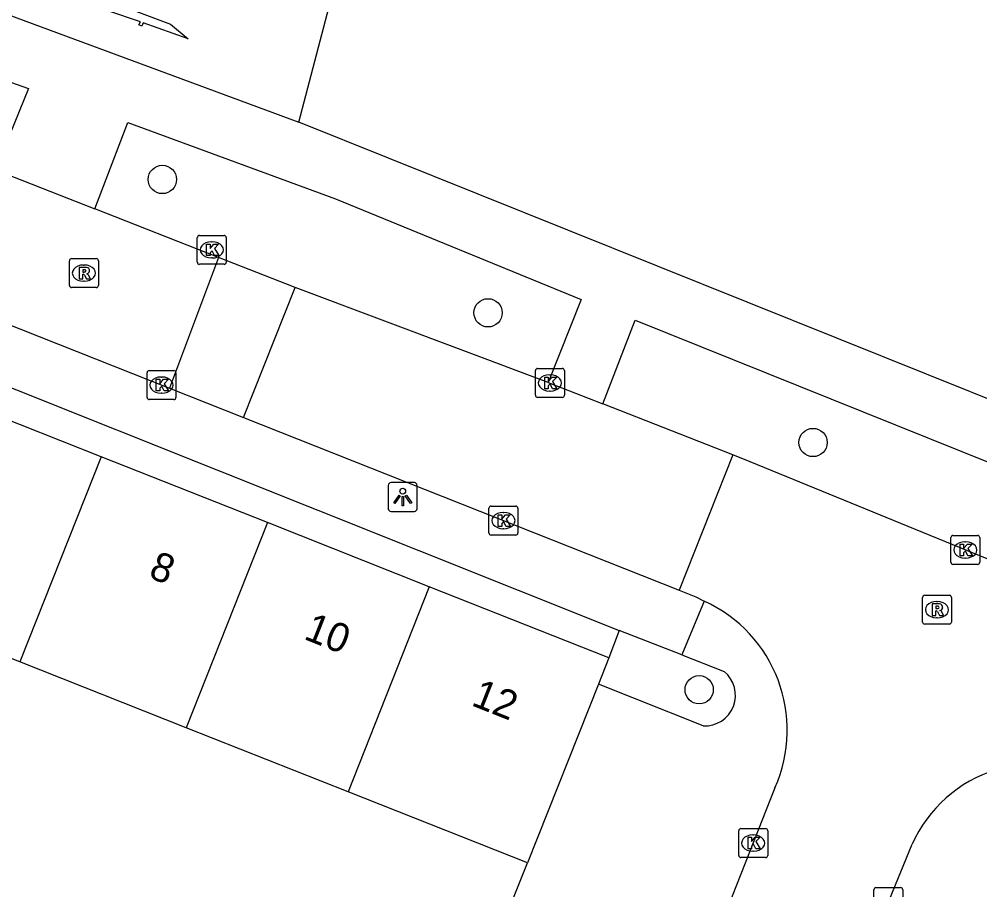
# Model space of a CAD drawing. Extents: x 162812 to 163818, y 381639 to 382470.
# Drawn here: x 163276.72 to 163309.93, y 382105.11 to 382135.2 of the extents above; entities that cross this region are included whole.
import ezdxf

# ---------------------------------------------------------------- set-up
doc = ezdxf.new("R2010")
doc.units = 0
for name, color, linetype in [('IMGEO_Boom', 7, 'Continuous'), ('IMGEO_Groenvoorziening', 7, 'Continuous'), ('IMGEO_Kolk', 7, 'Continuous'), ('IMGEO_Lichtpunt', 7, 'Continuous'), ('IMGEO_Pand', 7, 'Continuous'), ('IMGEO_Pand_nummerreeks', 7, 'Continuous'), ('IMGEO_Parkeervlak_open', 7, 'Continuous'), ('IMGEO_Rijbaan_lokaal_open', 7, 'Continuous'), ('IMGEO_Rioolput', 7, 'Continuous'), ('IMGEO_Voetpad_gesloten', 7, 'Continuous'), ('IMGEO_Voetpad_open', 7, 'Continuous')]:
    doc.layers.add(name, color=color, linetype=linetype)

msp = doc.modelspace()

# ---------------------------------------------------------------- linework, layer by layer
at = {"layer": 'IMGEO_Boom'}
for centre in [(163281.669, 382129.665), (163292.93, 382125.056), (163304.166, 382120.573), (163300.229, 382112.027)]:
    msp.add_circle(centre, 0.489, dxfattribs=at)
at = {"layer": 'IMGEO_Groenvoorziening'}
msp.add_lwpolyline([(163297.458, 382114.069), (163297.106, 382113.129)], dxfattribs=at)
at = {"layer": 'IMGEO_Kolk'}
for p, q in [((163282.878, 382126.806), (163282.878, 382127.658)), ((163282.953, 382127.732), (163283.805, 382127.732)), ((163283.366, 382127.512), (163283.391, 382127.512)), ((163283.879, 382127.658), (163283.879, 382126.806)), ((163283.389, 382126.952), (163283.364, 382126.952)), ((163283.805, 382126.732), (163282.953, 382126.732)), ((163281.139, 382122.131), (163281.139, 382122.983)), ((163281.214, 382123.057), (163282.066, 382123.057)), ((163281.627, 382122.837), (163281.652, 382122.837)), ((163282.14, 382122.983), (163282.14, 382122.131)), ((163294.567, 382122.206), (163294.567, 382123.058)), ((163294.642, 382123.132), (163295.494, 382123.132)), ((163295.055, 382122.912), (163295.08, 382122.912)), ((163295.568, 382123.058), (163295.568, 382122.206)), ((163281.65, 382122.277), (163281.625, 382122.277)), ((163295.078, 382122.352), (163295.053, 382122.352)), ((163282.066, 382122.057), (163281.214, 382122.057)), ((163295.494, 382122.132), (163294.642, 382122.132)), ((163292.96, 382117.448), (163292.96, 382118.3)), ((163293.035, 382118.374), (163293.887, 382118.374)), ((163293.961, 382118.3), (163293.961, 382117.448)), ((163293.448, 382118.154), (163293.473, 382118.154)), ((163293.471, 382117.594), (163293.446, 382117.594)), ((163293.887, 382117.374), (163293.035, 382117.374)), ((163308.93, 382116.433), (163308.93, 382117.285)), ((163309.005, 382117.359), (163309.857, 382117.359)), ((163309.931, 382117.285), (163309.931, 382116.433)), ((163309.418, 382117.139), (163309.443, 382117.139)), ((163309.441, 382116.579), (163309.416, 382116.579)), ((163309.857, 382116.359), (163309.005, 382116.359)), ((163301.672, 382107.227), (163302.524, 382107.227)), ((163301.597, 382106.301), (163301.597, 382107.153)), ((163302.085, 382107.007), (163302.11, 382107.007)), ((163302.598, 382107.153), (163302.598, 382106.301)), ((163302.524, 382106.227), (163301.672, 382106.227)), ((163302.108, 382106.447), (163302.083, 382106.447)), ((163306.267, 382104.26), (163306.267, 382105.112)), ((163306.342, 382105.186), (163307.194, 382105.186)), ((163307.268, 382105.112), (163307.268, 382104.26))]:
    msp.add_line(p, q, dxfattribs=at)
for points in [[(163282.878, 382126.806), (163282.878, 382127.658)], [(163282.953, 382127.732), (163283.805, 382127.732)], [(163283.879, 382127.658), (163283.879, 382126.806)], [(163283.199, 382127.432), (163283.322, 382127.432), (163283.322, 382127.281), (163283.452, 382127.432), (163283.616, 382127.432), (163283.47, 382127.281), (163283.623, 382127.032), (163283.471, 382127.032), (163283.386, 382127.196), (163283.322, 382127.129), (163283.322, 382127.032), (163283.199, 382127.032), (163283.199, 382127.432)], [(163283.805, 382126.732), (163282.953, 382126.732)], [(163281.139, 382122.131), (163281.139, 382122.983)], [(163281.214, 382123.057), (163282.066, 382123.057)], [(163282.14, 382122.983), (163282.14, 382122.131)], [(163294.567, 382122.206), (163294.567, 382123.058)], [(163294.642, 382123.132), (163295.494, 382123.132)], [(163294.888, 382122.832), (163295.011, 382122.832), (163295.011, 382122.681), (163295.141, 382122.832), (163295.305, 382122.832), (163295.159, 382122.681), (163295.312, 382122.432), (163295.16, 382122.432), (163295.075, 382122.596), (163295.011, 382122.529), (163295.011, 382122.432), (163294.888, 382122.432), (163294.888, 382122.832)], [(163295.568, 382123.058), (163295.568, 382122.206)], [(163281.46, 382122.757), (163281.583, 382122.757), (163281.583, 382122.606), (163281.713, 382122.757), (163281.877, 382122.757), (163281.731, 382122.606), (163281.884, 382122.357), (163281.732, 382122.357), (163281.647, 382122.521), (163281.583, 382122.454), (163281.583, 382122.357), (163281.46, 382122.357), (163281.46, 382122.757)], [(163282.066, 382122.057), (163281.214, 382122.057)], [(163295.494, 382122.132), (163294.642, 382122.132)], [(163292.96, 382117.448), (163292.96, 382118.3)], [(163293.035, 382118.374), (163293.887, 382118.374)], [(163293.961, 382118.3), (163293.961, 382117.448)], [(163293.281, 382118.074), (163293.404, 382118.074), (163293.404, 382117.923), (163293.534, 382118.074), (163293.698, 382118.074), (163293.552, 382117.923), (163293.705, 382117.674), (163293.553, 382117.674), (163293.468, 382117.838), (163293.404, 382117.771), (163293.404, 382117.674), (163293.281, 382117.674), (163293.281, 382118.074)], [(163293.887, 382117.374), (163293.035, 382117.374)], [(163308.93, 382116.433), (163308.93, 382117.285)], [(163309.005, 382117.359), (163309.857, 382117.359)], [(163309.931, 382117.285), (163309.931, 382116.433)], [(163309.251, 382117.059), (163309.374, 382117.059), (163309.374, 382116.908), (163309.504, 382117.059), (163309.668, 382117.059), (163309.522, 382116.908), (163309.675, 382116.659), (163309.523, 382116.659), (163309.438, 382116.823), (163309.374, 382116.756), (163309.374, 382116.659), (163309.251, 382116.659), (163309.251, 382117.059)], [(163309.857, 382116.359), (163309.005, 382116.359)], [(163301.672, 382107.227), (163302.524, 382107.227)], [(163301.597, 382106.301), (163301.597, 382107.153)], [(163301.918, 382106.927), (163302.041, 382106.927), (163302.041, 382106.776), (163302.171, 382106.927), (163302.335, 382106.927), (163302.189, 382106.776), (163302.342, 382106.527), (163302.19, 382106.527), (163302.105, 382106.691), (163302.041, 382106.624), (163302.041, 382106.527), (163301.918, 382106.527), (163301.918, 382106.927)], [(163302.598, 382107.153), (163302.598, 382106.301)], [(163302.524, 382106.227), (163301.672, 382106.227)], [(163306.267, 382104.26), (163306.267, 382105.112)], [(163306.342, 382105.186), (163307.194, 382105.186)], [(163307.268, 382105.112), (163307.268, 382104.26)]]:
    msp.add_lwpolyline(points, dxfattribs=at)
for centre, start, end in [((163282.955, 382127.656), 91.552, 178.448), ((163282.955, 382127.656), 91.552, 178.448), ((163283.803, 382127.656), 1.552, 88.448), ((163283.803, 382127.656), 1.552, 88.448), ((163282.955, 382126.808), 181.552, 268.448), ((163282.955, 382126.808), 181.552, 268.448), ((163283.803, 382126.808), 271.552, 358.448), ((163283.803, 382126.808), 271.552, 358.448), ((163281.216, 382122.981), 91.552, 178.448), ((163281.216, 382122.981), 91.552, 178.448), ((163282.064, 382122.981), 1.552, 88.448), ((163282.064, 382122.981), 1.552, 88.448), ((163294.644, 382123.056), 91.552, 178.448), ((163294.644, 382123.056), 91.552, 178.448), ((163295.492, 382123.056), 1.552, 88.448), ((163295.492, 382123.056), 1.552, 88.448), ((163294.644, 382122.208), 181.552, 268.448), ((163294.644, 382122.208), 181.552, 268.448), ((163295.492, 382122.208), 271.552, 358.448), ((163295.492, 382122.208), 271.552, 358.448), ((163281.216, 382122.133), 181.552, 268.448), ((163281.216, 382122.133), 181.552, 268.448), ((163282.064, 382122.133), 271.552, 358.448), ((163282.064, 382122.133), 271.552, 358.448), ((163293.037, 382118.298), 91.552, 178.448), ((163293.037, 382118.298), 91.552, 178.448), ((163293.885, 382118.298), 1.552, 88.448), ((163293.885, 382118.298), 1.552, 88.448), ((163293.037, 382117.45), 181.552, 268.448), ((163293.037, 382117.45), 181.552, 268.448), ((163293.885, 382117.45), 271.552, 358.448), ((163293.885, 382117.45), 271.552, 358.448), ((163309.007, 382117.283), 91.552, 178.448), ((163309.007, 382117.283), 91.552, 178.448), ((163309.855, 382117.283), 1.552, 88.448), ((163309.855, 382117.283), 1.552, 88.448), ((163309.007, 382116.435), 181.552, 268.448), ((163309.007, 382116.435), 181.552, 268.448), ((163309.855, 382116.435), 271.552, 358.448), ((163309.855, 382116.435), 271.552, 358.448), ((163301.674, 382107.151), 91.552, 178.448), ((163301.674, 382107.151), 91.552, 178.448), ((163302.522, 382107.151), 1.552, 88.448), ((163302.522, 382107.151), 1.552, 88.448), ((163301.674, 382106.303), 181.552, 268.448), ((163301.674, 382106.303), 181.552, 268.448), ((163302.522, 382106.303), 271.552, 358.448), ((163302.522, 382106.303), 271.552, 358.448), ((163306.344, 382105.11), 91.552, 178.448), ((163306.344, 382105.11), 91.552, 178.448), ((163307.192, 382105.11), 1.552, 88.448), ((163307.192, 382105.11), 1.552, 88.448)]:
    msp.add_arc(centre, 0.0765, start, end, dxfattribs=at)
for centre, major_axis, ratio, start_param, end_param in [((163283.365, 382127.232), (-0.387, 0.002), 0.722429, 4.712389, 7.853982), ((163283.39, 382127.232), (-0.39, 0.002), 0.717154, 1.570796, 4.712389), ((163281.626, 382122.557), (-0.387, 0.002), 0.722429, 4.712389, 7.853982), ((163281.651, 382122.557), (-0.39, 0.002), 0.717154, 1.570796, 4.712389), ((163295.054, 382122.632), (-0.387, 0.002), 0.722429, 4.712389, 7.853982), ((163295.079, 382122.632), (-0.39, 0.002), 0.717154, 1.570796, 4.712389), ((163293.447, 382117.874), (-0.387, 0.002), 0.722429, 4.712389, 7.853982), ((163293.472, 382117.874), (-0.39, 0.002), 0.717154, 1.570796, 4.712389), ((163309.417, 382116.859), (-0.387, 0.002), 0.722429, 4.712389, 7.853982), ((163309.442, 382116.859), (-0.39, 0.002), 0.717154, 1.570796, 4.712389), ((163302.084, 382106.727), (-0.387, 0.002), 0.722429, 4.712389, 7.853982), ((163302.109, 382106.727), (-0.39, 0.002), 0.717154, 1.570796, 4.712389)]:
    msp.add_ellipse(centre, major_axis=major_axis, ratio=ratio, start_param=start_param, end_param=end_param, dxfattribs=at)
at = {"layer": 'IMGEO_Lichtpunt'}
for p, q in [((163290.383, 382119.187), (163289.575, 382119.187)), ((163290.383, 382119.187), (163289.575, 382119.187)), ((163289.481, 382119.092), (163289.481, 382118.285)), ((163289.481, 382119.092), (163289.481, 382118.285)), ((163290.477, 382118.285), (163290.477, 382119.092)), ((163290.477, 382118.285), (163290.477, 382119.092)), ((163289.575, 382118.191), (163290.383, 382118.191)), ((163289.575, 382118.191), (163290.383, 382118.191))]:
    msp.add_line(p, q, dxfattribs=at)
for points in [[(163289.855, 382118.756), (163289.894, 382118.728), (163289.706, 382118.466), (163289.668, 382118.493), (163289.855, 382118.756)], [(163289.957, 382118.708), (163290.004, 382118.708), (163290.004, 382118.386), (163289.957, 382118.386), (163289.957, 382118.708)], [(163290.067, 382118.728), (163290.105, 382118.755), (163290.292, 382118.493), (163290.253, 382118.465), (163290.067, 382118.728)]]:
    msp.add_lwpolyline(points, dxfattribs=at)
msp.add_circle((163289.98, 382118.89), 0.0994, dxfattribs=at)
for centre, start, end in [((163289.575, 382119.092), 90, 180), ((163289.575, 382119.092), 90, 180), ((163290.383, 382119.092), 0, 90), ((163290.383, 382119.092), 0, 90), ((163289.575, 382118.285), 180, 270), ((163289.575, 382118.285), 180, 270), ((163290.383, 382118.285), 270, 0), ((163290.383, 382118.285), 270, 360)]:
    msp.add_arc(centre, 0.0946, start, end, dxfattribs=at)
at = {"layer": 'IMGEO_Pand'}
for points in [[(163279.552, 382120.082), (163273.965, 382122.295)], [(163279.552, 382120.082), (163276.744, 382112.991)], [(163285.299, 382117.806), (163279.552, 382120.082)], [(163285.299, 382117.806), (163282.49, 382110.715)], [(163290.896, 382115.589), (163285.299, 382117.806)], [(163290.896, 382115.589), (163288.088, 382108.497)], [(163297.106, 382113.129), (163290.896, 382115.589)], [(163276.744, 382112.991), (163271.157, 382115.203)], [(163282.49, 382110.715), (163276.744, 382112.991)], [(163297.106, 382113.129), (163296.744, 382112.215)], [(163296.744, 382112.215), (163294.298, 382106.038)], [(163288.088, 382108.497), (163282.49, 382110.715)], [(163294.298, 382106.038), (163288.088, 382108.497)]]:
    msp.add_lwpolyline(points, dxfattribs=at)
at = {"layer": 'IMGEO_Parkeervlak_open'}
for points in [[(163299.627, 382113.234), (163301.094, 382112.658)], [(163300.365, 382110.775), (163296.744, 382112.215)], [(163291.079, 382097.994), (163294.298, 382106.038)]]:
    msp.add_lwpolyline(points, dxfattribs=at)
msp.add_arc((163300.422, 382111.836), 1.062, 266.9454, 50.7269, dxfattribs=at)
at = {"layer": 'IMGEO_Rijbaan_lokaal_open'}
for points in [[(163261.931, 382130.364), (163281.92, 382122.447)], [(163275.884, 382130.001), (163279.33, 382128.645)], [(163283.61, 382126.97), (163279.33, 382128.645)], [(163283.61, 382126.97), (163281.92, 382122.447)], [(163286.258, 382125.93), (163283.61, 382126.97)], [(163284.477, 382121.434), (163286.258, 382125.93)], [(163295.011, 382122.65), (163286.258, 382125.93)], [(163295.011, 382122.65), (163296.895, 382121.91)], [(163281.92, 382122.447), (163284.477, 382121.434)], [(163301.391, 382120.142), (163296.895, 382121.91)], [(163284.477, 382121.434), (163299.538, 382115.468)], [(163301.391, 382120.142), (163299.538, 382115.468)], [(163317.167, 382113.689), (163301.987, 382119.908), (163301.391, 382120.142)], [(163299.538, 382115.468), (163300.116, 382115.239), (163300.4, 382115.092)], [(163302.849, 382108.632), (163296.839, 382093.397)], [(163301.319, 382091.39), (163307.589, 382106.686)]]:
    msp.add_lwpolyline(points, dxfattribs=at)
for centre, radius, start, end in [((163298.376, 382110.63), 4.899, 335.9273, 65.5964), ((163311.926, 382104.728), 4.758, 59.3308, 155.7049)]:
    msp.add_arc(centre, radius, start, end, dxfattribs=at)
at = {"layer": 'IMGEO_Rioolput'}
for p, q in [((163278.456, 382126.002), (163278.456, 382126.854)), ((163278.531, 382126.928), (163279.383, 382126.928)), ((163279.457, 382126.854), (163279.457, 382126.002)), ((163278.944, 382126.708), (163278.969, 382126.708)), ((163278.967, 382126.148), (163278.942, 382126.148)), ((163279.383, 382125.928), (163278.531, 382125.928)), ((163307.952, 382114.368), (163307.952, 382115.22)), ((163308.027, 382115.294), (163308.879, 382115.294)), ((163308.953, 382115.22), (163308.953, 382114.368)), ((163308.44, 382115.074), (163308.465, 382115.074)), ((163308.879, 382114.294), (163308.027, 382114.294)), ((163308.463, 382114.514), (163308.438, 382114.514))]:
    msp.add_line(p, q, dxfattribs=at)
for points in [[(163278.456, 382126.002), (163278.456, 382126.854)], [(163278.531, 382126.928), (163279.383, 382126.928)], [(163279.457, 382126.854), (163279.457, 382126.002)], [(163279.045, 382126.626), (163278.793, 382126.628), (163278.793, 382126.228)], [(163278.971, 382126.547), (163278.917, 382126.547), (163278.917, 382126.466)], [(163278.793, 382126.228), (163278.917, 382126.228), (163278.917, 382126.39), (163278.928, 382126.39)], [(163278.917, 382126.466), (163278.969, 382126.466)], [(163278.975, 382126.361), (163279.046, 382126.228), (163279.186, 382126.228), (163279.121, 382126.354)], [(163279.383, 382125.928), (163278.531, 382125.928)], [(163307.952, 382114.368), (163307.952, 382115.22)], [(163308.027, 382115.294), (163308.879, 382115.294)], [(163308.953, 382115.22), (163308.953, 382114.368)], [(163308.541, 382114.992), (163308.289, 382114.994), (163308.289, 382114.594)], [(163308.467, 382114.913), (163308.413, 382114.913), (163308.413, 382114.832)], [(163308.289, 382114.594), (163308.413, 382114.594), (163308.413, 382114.756), (163308.424, 382114.756)], [(163308.413, 382114.832), (163308.465, 382114.832)], [(163308.471, 382114.727), (163308.542, 382114.594), (163308.682, 382114.594), (163308.617, 382114.72)], [(163308.879, 382114.294), (163308.027, 382114.294)]]:
    msp.add_lwpolyline(points, dxfattribs=at)
for centre, radius, start, end in [((163278.533, 382126.852), 0.0765, 91.552, 178.448), ((163278.533, 382126.852), 0.0765, 91.552, 178.448), ((163279.381, 382126.852), 0.0765, 1.552, 88.448), ((163279.381, 382126.852), 0.0765, 1.552, 88.448), ((163278.977, 382126.451), 0.0964, 77.0061, 93.1865), ((163278.991, 382126.508), 0.0378, 276.6634, 79.6772), ((163279.044, 382126.516), 0.109, 350.3612, 89.416), ((163279.042, 382126.516), 0.112, 277.5842, 350.9817), ((163278.927, 382126.337), 0.0533, 26.0293, 88.6989), ((163278.953, 382126.655), 0.19, 274.7715, 282.9687), ((163279.026, 382126.301), 0.108, 29.5134, 73.7905), ((163278.533, 382126.004), 0.0765, 181.552, 268.448), ((163278.533, 382126.004), 0.0765, 181.552, 268.448), ((163279.381, 382126.004), 0.0765, 271.552, 358.448), ((163279.381, 382126.004), 0.0765, 271.552, 358.448), ((163308.029, 382115.218), 0.0765, 91.552, 178.448), ((163308.029, 382115.218), 0.0765, 91.552, 178.448), ((163308.877, 382115.218), 0.0765, 1.552, 88.448), ((163308.877, 382115.218), 0.0765, 1.552, 88.448), ((163308.473, 382114.817), 0.0964, 77.0061, 93.1865), ((163308.487, 382114.874), 0.0378, 276.6634, 79.6772), ((163308.54, 382114.882), 0.109, 350.3612, 89.416), ((163308.538, 382114.882), 0.112, 277.5842, 350.9817), ((163308.423, 382114.703), 0.0533, 26.0293, 88.6989), ((163308.449, 382115.021), 0.19, 274.7715, 282.9687), ((163308.522, 382114.667), 0.108, 29.5134, 73.7905), ((163308.029, 382114.37), 0.0765, 181.552, 268.448), ((163308.029, 382114.37), 0.0765, 181.552, 268.448), ((163308.877, 382114.37), 0.0765, 271.552, 358.448), ((163308.877, 382114.37), 0.0765, 271.552, 358.448)]:
    msp.add_arc(centre, radius, start, end, dxfattribs=at)
for centre, major_axis, ratio, start_param, end_param in [((163278.943, 382126.428), (-0.387, 0.002), 0.722429, 4.712389, 7.853982), ((163278.968, 382126.428), (-0.39, 0.002), 0.717154, 1.570796, 4.712389), ((163308.439, 382114.794), (-0.387, 0.002), 0.722429, 4.712389, 7.853982), ((163308.464, 382114.794), (-0.39, 0.002), 0.717154, 1.570796, 4.712389)]:
    msp.add_ellipse(centre, major_axis=major_axis, ratio=ratio, start_param=start_param, end_param=end_param, dxfattribs=at)
at = {"layer": 'IMGEO_Voetpad_gesloten'}
for points in [[(163286.387, 382131.648), (163294.668, 382163.195)], [(163271.709, 382137.084), (163286.387, 382131.648)], [(163282.561, 382134.528), (163281.003, 382135.076), (163280.961, 382134.965), (163280.857, 382135.009), (163280.908, 382135.112), (163279.785, 382135.49), (163279.63, 382135.484), (163279.586, 382135.577), (163278.139, 382136.164), (163278.19, 382136.273), (163278.881, 382136.029), (163278.256, 382136.511), (163278.307, 382136.606), (163279.031, 382136.143), (163281.951, 382135.032), (163282.561, 382134.528)]]:
    msp.add_lwpolyline(points, dxfattribs=at)
at = {"layer": 'IMGEO_Voetpad_open'}
for points in [[(163261.304, 382135.746), (163257.303, 382136.866), (163251.788, 382138.414), (163250.622, 382141.369), (163262.733, 382138.041), (163265.845, 382136.765), (163277.044, 382132.812), (163275.884, 382130.001)], [(163279.33, 382128.645), (163280.474, 382131.63), (163287.66, 382128.992), (163296.145, 382125.518), (163295.011, 382122.65)], [(163317.39, 382119.198), (163286.387, 382131.648)], [(163262.701, 382127.953), (163297.458, 382114.069)], [(163296.895, 382121.91), (163298.022, 382124.8), (163318.309, 382116.644), (163317.167, 382113.689)], [(163300.4, 382115.092), (163299.627, 382113.234)], [(163299.627, 382113.234), (163297.458, 382114.069)]]:
    msp.add_lwpolyline(points, dxfattribs=at)

# ---------------------------------------------------------------- texts
at = {"layer": 'IMGEO_Pand_nummerreeks'}
for s, p in [('8', (163281.152, 382115.921)), ('10', (163286.521, 382113.793)), ('12', (163292.313, 382111.5))]:
    msp.add_text(s, height=1, rotation=338.392, dxfattribs=at).set_placement(p)

doc.saveas('drawing.dxf')
